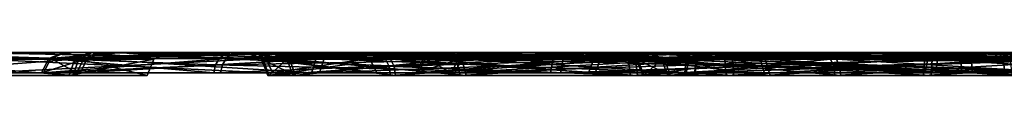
# Model space of a CAD drawing. Header units: millimetres. Extents: x -150 to 150, y -85 to 1149.
# Tile 606 of 656: x -54.4183 to -53.1196, y 1014.37 to 1014.4. Entities that reach past the tile are written whole.
import ezdxf

# ---------------------------------------------------------------- set-up
doc = ezdxf.new("R2010")
doc.units = ezdxf.units.MM
doc.header["$LTSCALE"] = 21.359881
for name, color, linetype in [('682', 7, 'CONTINUOUS'), ('683', 7, 'CONTINUOUS'), ('684', 7, 'CONTINUOUS'), ('685', 7, 'CONTINUOUS'), ('686', 7, 'CONTINUOUS'), ('687', 7, 'CONTINUOUS'), ('688', 7, 'CONTINUOUS'), ('689', 7, 'CONTINUOUS'), ('723', 7, 'CONTINUOUS'), ('724', 7, 'CONTINUOUS'), ('725', 7, 'CONTINUOUS'), ('726', 7, 'CONTINUOUS'), ('727', 7, 'CONTINUOUS'), ('728', 7, 'CONTINUOUS'), ('729', 7, 'CONTINUOUS'), ('730', 7, 'CONTINUOUS'), ('7570', 7, 'CONTINUOUS'), ('7571', 7, 'CONTINUOUS'), ('7572', 7, 'CONTINUOUS'), ('7573', 7, 'CONTINUOUS'), ('7574', 7, 'CONTINUOUS'), ('7575', 7, 'CONTINUOUS'), ('7576', 7, 'CONTINUOUS'), ('7577', 7, 'CONTINUOUS'), ('7611', 7, 'CONTINUOUS'), ('7612', 7, 'CONTINUOUS'), ('7613', 7, 'CONTINUOUS'), ('7614', 7, 'CONTINUOUS'), ('7615', 7, 'CONTINUOUS'), ('7616', 7, 'CONTINUOUS'), ('7617', 7, 'CONTINUOUS'), ('7618', 7, 'CONTINUOUS'), ('8843', 7, 'CONTINUOUS'), ('8844', 7, 'CONTINUOUS'), ('8847', 7, 'CONTINUOUS'), ('8848', 7, 'CONTINUOUS')]:
    doc.layers.add(name, color=color, linetype=linetype)

msp = doc.modelspace()

# ---------------------------------------------------------------- linework, layer by layer
at = {"layer": '682', "linetype": 'CONTINUOUS'}
for points in [[(-53.6034, 1014.3912, 255.5109), (-53.5718, 1014.3912, 255.9024), (-53.5948, 1014.37, 255.5125), (-53.6034, 1014.3912, 255.5109)], [(-53.4351, 1014.3912, 255.156), (-53.6034, 1014.3912, 255.5109), (-53.4284, 1014.37, 255.1617), (-53.4351, 1014.3912, 255.156)], [(-53.4284, 1014.37, 255.1617), (-53.6034, 1014.3912, 255.5109), (-53.5948, 1014.37, 255.5125), (-53.4284, 1014.37, 255.1617)], [(-53.5948, 1014.37, 255.5125), (-53.5718, 1014.3912, 255.9024), (-53.5635, 1014.37, 255.8995), (-53.5948, 1014.37, 255.5125)], [(-53.5718, 1014.3912, 255.9024), (-53.3487, 1014.3912, 256.2256), (-53.5635, 1014.37, 255.8995), (-53.5718, 1014.3912, 255.9024)], [(-53.3487, 1014.3912, 256.2256), (-53.3445, 1014.3815, 256.2207), (-53.5635, 1014.37, 255.8995), (-53.3487, 1014.3912, 256.2256)], [(-53.1118, 1014.3912, 254.9329), (-53.4351, 1014.3912, 255.156), (-53.1089, 1014.37, 254.9412), (-53.1118, 1014.3912, 254.9329)], [(-53.1089, 1014.37, 254.9412), (-53.4351, 1014.3912, 255.156), (-53.4284, 1014.37, 255.1617), (-53.1089, 1014.37, 254.9412)], [(-53.3445, 1014.3815, 256.2207), (-53.343, 1014.37, 256.219), (-53.5635, 1014.37, 255.8995), (-53.3445, 1014.3815, 256.2207)]]:
    msp.add_3dface(points, dxfattribs=at)
at = {"layer": '683', "linetype": 'CONTINUOUS'}
for points in [[(-53.5918, 1014.4, 255.9094), (-53.6034, 1014.3912, 255.5109), (-53.6245, 1014.4, 255.5085), (-53.5918, 1014.4, 255.9094)], [(-53.6245, 1014.4, 255.5085), (-53.6034, 1014.3912, 255.5109), (-53.4521, 1014.4, 255.1433), (-53.6245, 1014.4, 255.5085)], [(-53.5718, 1014.3912, 255.9024), (-53.6034, 1014.3912, 255.5109), (-53.5918, 1014.4, 255.9094), (-53.5718, 1014.3912, 255.9024)], [(-53.6034, 1014.3912, 255.5109), (-53.4351, 1014.3912, 255.156), (-53.4521, 1014.4, 255.1433), (-53.6034, 1014.3912, 255.5109)], [(-53.3624, 1014.4, 256.2418), (-53.5718, 1014.3912, 255.9024), (-53.5918, 1014.4, 255.9094), (-53.3624, 1014.4, 256.2418)], [(-53.5718, 1014.3912, 255.9024), (-53.3624, 1014.4, 256.2418), (-53.355, 1014.3977, 256.2331), (-53.5718, 1014.3912, 255.9024)], [(-53.3487, 1014.3912, 256.2256), (-53.5718, 1014.3912, 255.9024), (-53.355, 1014.3977, 256.2331), (-53.3487, 1014.3912, 256.2256)], [(-53.4521, 1014.4, 255.1433), (-53.4351, 1014.3912, 255.156), (-53.1209, 1014.4, 254.9136), (-53.4521, 1014.4, 255.1433)], [(-53.4351, 1014.3912, 255.156), (-53.1118, 1014.3912, 254.9329), (-53.1209, 1014.4, 254.9136), (-53.4351, 1014.3912, 255.156)], [(-53.1209, 1014.4, 254.9136), (-53.1118, 1014.3912, 254.9329), (-52.7189, 1014.4, 254.88), (-53.1209, 1014.4, 254.9136)]]:
    msp.add_3dface(points, dxfattribs=at)
at = {"layer": '684', "linetype": 'CONTINUOUS'}
for points in [[(-53.3445, 1014.3815, 256.2207), (-53.3487, 1014.3912, 256.2256), (-52.9938, 1014.3912, 256.394), (-53.3445, 1014.3815, 256.2207)], [(-53.343, 1014.37, 256.219), (-53.3445, 1014.3815, 256.2207), (-52.9938, 1014.3912, 256.394), (-53.343, 1014.37, 256.219)], [(-53.343, 1014.37, 256.219), (-52.9938, 1014.3912, 256.394), (-52.9922, 1014.37, 256.3854), (-53.343, 1014.37, 256.219)]]:
    msp.add_3dface(points, dxfattribs=at)
at = {"layer": '685', "linetype": 'CONTINUOUS'}
for points in [[(-53.355, 1014.3977, 256.2331), (-53.3624, 1014.4, 256.2418), (-53.1905, 1014.4, 256.3528), (-53.355, 1014.3977, 256.2331)], [(-53.3487, 1014.3912, 256.2256), (-53.355, 1014.3977, 256.2331), (-53.1905, 1014.4, 256.3528), (-53.3487, 1014.3912, 256.2256)], [(-52.9938, 1014.3912, 256.394), (-53.3487, 1014.3912, 256.2256), (-53.1905, 1014.4, 256.3528), (-52.9938, 1014.3912, 256.394)], [(-52.9952, 1014.4, 256.4153), (-52.9938, 1014.3912, 256.394), (-53.1905, 1014.4, 256.3528), (-52.9952, 1014.4, 256.4153)]]:
    msp.add_3dface(points, dxfattribs=at)
at = {"layer": '686', "linetype": 'CONTINUOUS'}
for points in [[(-53.8831, 1014.3923, 255.4597), (-53.6516, 1014.3923, 254.9718), (-53.8927, 1014.3733, 255.4579), (-53.8831, 1014.3923, 255.4597)], [(-53.8927, 1014.3733, 255.4579), (-53.6516, 1014.3923, 254.9718), (-53.6591, 1014.3733, 254.9655), (-53.8927, 1014.3733, 255.4579)], [(-53.8488, 1014.3733, 256.0011), (-53.8831, 1014.3923, 255.4597), (-53.8927, 1014.3733, 255.4579), (-53.8488, 1014.3733, 256.0011)], [(-53.8396, 1014.3923, 255.9979), (-53.8831, 1014.3923, 255.4597), (-53.8488, 1014.3733, 256.0011), (-53.8396, 1014.3923, 255.9979)], [(-53.5392, 1014.3733, 256.4497), (-53.8396, 1014.3923, 255.9979), (-53.8488, 1014.3733, 256.0011), (-53.5392, 1014.3733, 256.4497)], [(-53.5329, 1014.3923, 256.4422), (-53.8396, 1014.3923, 255.9979), (-53.5372, 1014.3837, 256.4473), (-53.5329, 1014.3923, 256.4422)], [(-53.5372, 1014.3837, 256.4473), (-53.8396, 1014.3923, 255.9979), (-53.5392, 1014.3733, 256.4497), (-53.5372, 1014.3837, 256.4473)], [(-53.6516, 1014.3923, 254.9718), (-53.2073, 1014.3923, 254.6651), (-53.6591, 1014.3733, 254.9655), (-53.6516, 1014.3923, 254.9718)], [(-53.6591, 1014.3733, 254.9655), (-53.2073, 1014.3923, 254.6651), (-53.2106, 1014.3733, 254.6559), (-53.6591, 1014.3733, 254.9655)], [(-53.2073, 1014.3923, 254.6651), (-52.6691, 1014.3923, 254.6216), (-53.2106, 1014.3733, 254.6559), (-53.2073, 1014.3923, 254.6651)], [(-53.2106, 1014.3733, 254.6559), (-52.6691, 1014.3923, 254.6216), (-52.6673, 1014.3733, 254.612), (-53.2106, 1014.3733, 254.6559)]]:
    msp.add_3dface(points, dxfattribs=at)
at = {"layer": '687', "linetype": 'CONTINUOUS'}
for points in [[(-53.6516, 1014.3923, 254.9718), (-53.8831, 1014.3923, 255.4597), (-53.8629, 1014.4, 255.4606), (-53.6516, 1014.3923, 254.9718)], [(-53.8831, 1014.3923, 255.4597), (-53.8396, 1014.3923, 255.9979), (-53.8219, 1014.4, 255.988), (-53.8831, 1014.3923, 255.4597)], [(-53.8629, 1014.4, 255.4606), (-53.8831, 1014.3923, 255.4597), (-53.8219, 1014.4, 255.988), (-53.8629, 1014.4, 255.4606)], [(-53.6359, 1014.4, 254.9842), (-53.6516, 1014.3923, 254.9718), (-53.8629, 1014.4, 255.4606), (-53.6359, 1014.4, 254.9842)], [(-53.8396, 1014.3923, 255.9979), (-53.5329, 1014.3923, 256.4422), (-53.6999, 1014.4, 256.2276), (-53.8396, 1014.3923, 255.9979)], [(-53.8219, 1014.4, 255.988), (-53.8396, 1014.3923, 255.9979), (-53.6999, 1014.4, 256.2276), (-53.8219, 1014.4, 255.988)], [(-53.6999, 1014.4, 256.2276), (-53.5329, 1014.3923, 256.4422), (-53.5269, 1014.398, 256.4351), (-53.6999, 1014.4, 256.2276)], [(-53.5199, 1014.4, 256.427), (-53.6999, 1014.4, 256.2276), (-53.5269, 1014.398, 256.4351), (-53.5199, 1014.4, 256.427)], [(-53.2073, 1014.3923, 254.6651), (-53.6516, 1014.3923, 254.9718), (-53.6359, 1014.4, 254.9842), (-53.2073, 1014.3923, 254.6651)], [(-53.2003, 1014.4, 254.6839), (-53.2073, 1014.3923, 254.6651), (-53.6359, 1014.4, 254.9842), (-53.2003, 1014.4, 254.6839)], [(-52.6691, 1014.3923, 254.6216), (-53.2073, 1014.3923, 254.6651), (-52.6733, 1014.4, 254.6412), (-52.6691, 1014.3923, 254.6216)], [(-52.6733, 1014.4, 254.6412), (-53.2073, 1014.3923, 254.6651), (-53.2003, 1014.4, 254.6839), (-52.6733, 1014.4, 254.6412)]]:
    msp.add_3dface(points, dxfattribs=at)
at = {"layer": '688', "linetype": 'CONTINUOUS'}
for points in [[(-53.5372, 1014.3837, 256.4473), (-53.5392, 1014.3733, 256.4497), (-53.0468, 1014.3733, 256.6833), (-53.5372, 1014.3837, 256.4473)], [(-53.5329, 1014.3923, 256.4422), (-53.5372, 1014.3837, 256.4473), (-53.0468, 1014.3733, 256.6833), (-53.5329, 1014.3923, 256.4422)], [(-53.0451, 1014.3923, 256.6737), (-53.5329, 1014.3923, 256.4422), (-53.0468, 1014.3733, 256.6833), (-53.0451, 1014.3923, 256.6737)]]:
    msp.add_3dface(points, dxfattribs=at)
at = {"layer": '689', "linetype": 'CONTINUOUS'}
for points in [[(-53.5269, 1014.398, 256.4351), (-53.5329, 1014.3923, 256.4422), (-53.0451, 1014.3923, 256.6737), (-53.5269, 1014.398, 256.4351)], [(-53.5199, 1014.4, 256.427), (-53.5269, 1014.398, 256.4351), (-53.0451, 1014.3923, 256.6737), (-53.5199, 1014.4, 256.427)], [(-53.5199, 1014.4, 256.427), (-53.0451, 1014.3923, 256.6737), (-53.0408, 1014.4, 256.6541), (-53.5199, 1014.4, 256.427)]]:
    msp.add_3dface(points, dxfattribs=at)
at = {"layer": '723', "linetype": 'CONTINUOUS'}
for points in [[(-53.6052, 1014.3912, 344.4791), (-53.4416, 1014.3912, 344.8362), (-53.5965, 1014.37, 344.4776), (-53.6052, 1014.3912, 344.4791)], [(-53.5683, 1014.3912, 344.0881), (-53.6052, 1014.3912, 344.4791), (-53.5601, 1014.37, 344.0911), (-53.5683, 1014.3912, 344.0881)], [(-53.5601, 1014.37, 344.0911), (-53.6052, 1014.3912, 344.4791), (-53.5965, 1014.37, 344.4776), (-53.5601, 1014.37, 344.0911)], [(-53.5965, 1014.37, 344.4776), (-53.4416, 1014.3912, 344.8362), (-53.4348, 1014.37, 344.8306), (-53.5965, 1014.37, 344.4776)], [(-53.3409, 1014.3912, 343.7678), (-53.5683, 1014.3912, 344.0881), (-53.3368, 1014.3815, 343.7728), (-53.3409, 1014.3912, 343.7678)], [(-53.3368, 1014.3815, 343.7728), (-53.5683, 1014.3912, 344.0881), (-53.3353, 1014.37, 343.7746), (-53.3368, 1014.3815, 343.7728)], [(-53.3353, 1014.37, 343.7746), (-53.5683, 1014.3912, 344.0881), (-53.5601, 1014.37, 344.0911), (-53.3353, 1014.37, 343.7746)], [(-53.4416, 1014.3912, 344.8362), (-53.1213, 1014.3912, 345.0636), (-53.4348, 1014.37, 344.8306), (-53.4416, 1014.3912, 344.8362)], [(-53.4348, 1014.37, 344.8306), (-53.1213, 1014.3912, 345.0636), (-53.1183, 1014.37, 345.0554), (-53.4348, 1014.37, 344.8306)], [(-53.1213, 1014.3912, 345.0636), (-52.7303, 1014.3912, 345.1005), (-53.1183, 1014.37, 345.0554), (-53.1213, 1014.3912, 345.0636)]]:
    msp.add_3dface(points, dxfattribs=at)
at = {"layer": '724', "linetype": 'CONTINUOUS'}
for points in [[(-53.4416, 1014.3912, 344.8362), (-53.6052, 1014.3912, 344.4791), (-53.6258, 1014.4, 344.4847), (-53.4416, 1014.3912, 344.8362)], [(-53.4571, 1014.4, 344.8507), (-53.4416, 1014.3912, 344.8362), (-53.6258, 1014.4, 344.4847), (-53.4571, 1014.4, 344.8507)], [(-53.6258, 1014.4, 344.4847), (-53.6052, 1014.3912, 344.4791), (-53.5891, 1014.4, 344.083), (-53.6258, 1014.4, 344.4847)], [(-53.6052, 1014.3912, 344.4791), (-53.5683, 1014.3912, 344.0881), (-53.5891, 1014.4, 344.083), (-53.6052, 1014.3912, 344.4791)], [(-53.5891, 1014.4, 344.083), (-53.5683, 1014.3912, 344.0881), (-53.4936, 1014.4, 343.9016), (-53.5891, 1014.4, 344.083)], [(-53.5683, 1014.3912, 344.0881), (-53.3409, 1014.3912, 343.7678), (-53.4936, 1014.4, 343.9016), (-53.5683, 1014.3912, 344.0881)], [(-53.4936, 1014.4, 343.9016), (-53.3409, 1014.3912, 343.7678), (-53.3471, 1014.3977, 343.7603), (-53.4936, 1014.4, 343.9016)], [(-53.3544, 1014.4, 343.7515), (-53.4936, 1014.4, 343.9016), (-53.3471, 1014.3977, 343.7603), (-53.3544, 1014.4, 343.7515)], [(-53.1213, 1014.3912, 345.0636), (-53.4416, 1014.3912, 344.8362), (-53.4571, 1014.4, 344.8507), (-53.1213, 1014.3912, 345.0636)], [(-53.1274, 1014.4, 345.084), (-53.1213, 1014.3912, 345.0636), (-53.4571, 1014.4, 344.8507), (-53.1274, 1014.4, 345.084)], [(-52.7269, 1014.4, 345.1214), (-53.1213, 1014.3912, 345.0636), (-53.1274, 1014.4, 345.084), (-52.7269, 1014.4, 345.1214)], [(-52.7303, 1014.3912, 345.1005), (-53.1213, 1014.3912, 345.0636), (-52.7269, 1014.4, 345.1214), (-52.7303, 1014.3912, 345.1005)]]:
    msp.add_3dface(points, dxfattribs=at)
at = {"layer": '725', "linetype": 'CONTINUOUS'}
for points in [[(-53.3409, 1014.3912, 343.7678), (-53.3368, 1014.3815, 343.7728), (-52.9824, 1014.37, 343.6129), (-53.3409, 1014.3912, 343.7678)], [(-52.9838, 1014.3912, 343.6042), (-53.3409, 1014.3912, 343.7678), (-52.9824, 1014.37, 343.6129), (-52.9838, 1014.3912, 343.6042)], [(-53.3368, 1014.3815, 343.7728), (-53.3353, 1014.37, 343.7746), (-52.9824, 1014.37, 343.6129), (-53.3368, 1014.3815, 343.7728)]]:
    msp.add_3dface(points, dxfattribs=at)
at = {"layer": '726', "linetype": 'CONTINUOUS'}
for points in [[(-53.3544, 1014.4, 343.7515), (-53.3471, 1014.3977, 343.7603), (-52.9838, 1014.3912, 343.6042), (-53.3544, 1014.4, 343.7515)], [(-53.3544, 1014.4, 343.7515), (-52.9838, 1014.3912, 343.6042), (-52.9872, 1014.4, 343.5833), (-53.3544, 1014.4, 343.7515)], [(-53.3471, 1014.3977, 343.7603), (-53.3409, 1014.3912, 343.7678), (-52.9838, 1014.3912, 343.6042), (-53.3471, 1014.3977, 343.7603)]]:
    msp.add_3dface(points, dxfattribs=at)
at = {"layer": '727', "linetype": 'CONTINUOUS'}
for points in [[(-53.8855, 1014.3923, 344.5266), (-53.8349, 1014.3923, 343.989), (-53.8952, 1014.3733, 344.5282), (-53.8855, 1014.3923, 344.5266)], [(-53.8952, 1014.3733, 344.5282), (-53.8349, 1014.3923, 343.989), (-53.844, 1014.3733, 343.9856), (-53.8952, 1014.3733, 344.5282)], [(-53.6681, 1014.3733, 345.0237), (-53.8855, 1014.3923, 344.5266), (-53.8952, 1014.3733, 344.5282), (-53.6681, 1014.3733, 345.0237)], [(-53.6606, 1014.3923, 345.0175), (-53.8855, 1014.3923, 344.5266), (-53.6681, 1014.3733, 345.0237), (-53.6606, 1014.3923, 345.0175)], [(-53.5222, 1014.3923, 343.5488), (-53.5264, 1014.3837, 343.5437), (-53.844, 1014.3733, 343.9856), (-53.5222, 1014.3923, 343.5488)], [(-53.8349, 1014.3923, 343.989), (-53.5222, 1014.3923, 343.5488), (-53.844, 1014.3733, 343.9856), (-53.8349, 1014.3923, 343.989)], [(-53.5264, 1014.3837, 343.5437), (-53.5284, 1014.3733, 343.5413), (-53.844, 1014.3733, 343.9856), (-53.5264, 1014.3837, 343.5437)], [(-53.2238, 1014.3733, 345.3393), (-53.6606, 1014.3923, 345.0175), (-53.6681, 1014.3733, 345.0237), (-53.2238, 1014.3733, 345.3393)], [(-53.2204, 1014.3923, 345.3301), (-53.6606, 1014.3923, 345.0175), (-53.2238, 1014.3733, 345.3393), (-53.2204, 1014.3923, 345.3301)], [(-52.6812, 1014.3733, 345.3904), (-53.2204, 1014.3923, 345.3301), (-53.2238, 1014.3733, 345.3393), (-52.6812, 1014.3733, 345.3904)], [(-52.6828, 1014.3923, 345.3808), (-53.2204, 1014.3923, 345.3301), (-52.6812, 1014.3733, 345.3904), (-52.6828, 1014.3923, 345.3808)]]:
    msp.add_3dface(points, dxfattribs=at)
at = {"layer": '728', "linetype": 'CONTINUOUS'}
for points in [[(-53.8349, 1014.3923, 343.989), (-53.8855, 1014.3923, 344.5266), (-53.8163, 1014.4, 343.9966), (-53.8349, 1014.3923, 343.989)], [(-53.8855, 1014.3923, 344.5266), (-53.6606, 1014.3923, 345.0175), (-53.6456, 1014.4, 345.0041), (-53.8855, 1014.3923, 344.5266)], [(-53.8163, 1014.4, 343.9966), (-53.8855, 1014.3923, 344.5266), (-53.8658, 1014.4, 344.523), (-53.8163, 1014.4, 343.9966)], [(-53.8658, 1014.4, 344.523), (-53.8855, 1014.3923, 344.5266), (-53.6456, 1014.4, 345.0041), (-53.8658, 1014.4, 344.523)], [(-53.5094, 1014.4, 343.5643), (-53.8349, 1014.3923, 343.989), (-53.8163, 1014.4, 343.9966), (-53.5094, 1014.4, 343.5643)], [(-53.8349, 1014.3923, 343.989), (-53.5094, 1014.4, 343.5643), (-53.5163, 1014.398, 343.556), (-53.8349, 1014.3923, 343.989)], [(-53.5222, 1014.3923, 343.5488), (-53.8349, 1014.3923, 343.989), (-53.5163, 1014.398, 343.556), (-53.5222, 1014.3923, 343.5488)], [(-53.6606, 1014.3923, 345.0175), (-53.2204, 1014.3923, 345.3301), (-53.2159, 1014.4, 345.3104), (-53.6606, 1014.3923, 345.0175)], [(-53.6456, 1014.4, 345.0041), (-53.6606, 1014.3923, 345.0175), (-53.2159, 1014.4, 345.3104), (-53.6456, 1014.4, 345.0041)], [(-53.2204, 1014.3923, 345.3301), (-52.6828, 1014.3923, 345.3808), (-52.6895, 1014.4, 345.3616), (-53.2204, 1014.3923, 345.3301)], [(-53.2159, 1014.4, 345.3104), (-53.2204, 1014.3923, 345.3301), (-52.6895, 1014.4, 345.3616), (-53.2159, 1014.4, 345.3104)]]:
    msp.add_3dface(points, dxfattribs=at)
at = {"layer": '729', "linetype": 'CONTINUOUS'}
for points in [[(-53.5284, 1014.3733, 343.5413), (-53.5264, 1014.3837, 343.5437), (-53.0313, 1014.3923, 343.3239), (-53.5284, 1014.3733, 343.5413)], [(-53.5284, 1014.3733, 343.5413), (-53.0313, 1014.3923, 343.3239), (-53.033, 1014.3733, 343.3143), (-53.5284, 1014.3733, 343.5413)], [(-53.5264, 1014.3837, 343.5437), (-53.5222, 1014.3923, 343.5488), (-53.0313, 1014.3923, 343.3239), (-53.5264, 1014.3837, 343.5437)]]:
    msp.add_3dface(points, dxfattribs=at)
at = {"layer": '730', "linetype": 'CONTINUOUS'}
for points in [[(-53.5222, 1014.3923, 343.5488), (-53.5163, 1014.398, 343.556), (-53.2818, 1014.4, 343.4216), (-53.5222, 1014.3923, 343.5488)], [(-53.0313, 1014.3923, 343.3239), (-53.5222, 1014.3923, 343.5488), (-53.2818, 1014.4, 343.4216), (-53.0313, 1014.3923, 343.3239)], [(-53.5163, 1014.398, 343.556), (-53.5094, 1014.4, 343.5643), (-53.2818, 1014.4, 343.4216), (-53.5163, 1014.398, 343.556)], [(-53.0247, 1014.4, 343.3431), (-53.0313, 1014.3923, 343.3239), (-53.2818, 1014.4, 343.4216), (-53.0247, 1014.4, 343.3431)]]:
    msp.add_3dface(points, dxfattribs=at)
at = {"layer": '7570', "linetype": 'CONTINUOUS'}
for points in [[(-54.0995, 1014.3912, 236.5451), (-53.9359, 1014.3912, 236.9022), (-54.0908, 1014.37, 236.5436), (-54.0995, 1014.3912, 236.5451)], [(-54.0626, 1014.3912, 236.154), (-54.0995, 1014.3912, 236.5451), (-54.0544, 1014.37, 236.1571), (-54.0626, 1014.3912, 236.154)], [(-54.0544, 1014.37, 236.1571), (-54.0995, 1014.3912, 236.5451), (-54.0908, 1014.37, 236.5436), (-54.0544, 1014.37, 236.1571)], [(-53.9359, 1014.3912, 236.9022), (-53.9309, 1014.3815, 236.898), (-54.0908, 1014.37, 236.5436), (-53.9359, 1014.3912, 236.9022)], [(-53.8352, 1014.3912, 235.8338), (-54.0626, 1014.3912, 236.154), (-53.8296, 1014.37, 235.8406), (-53.8352, 1014.3912, 235.8338)], [(-53.8296, 1014.37, 235.8406), (-54.0626, 1014.3912, 236.154), (-54.0544, 1014.37, 236.1571), (-53.8296, 1014.37, 235.8406)], [(-53.4781, 1014.3912, 235.6702), (-53.8352, 1014.3912, 235.8338), (-53.4767, 1014.37, 235.6789), (-53.4781, 1014.3912, 235.6702)], [(-53.4767, 1014.37, 235.6789), (-53.8352, 1014.3912, 235.8338), (-53.8296, 1014.37, 235.8406), (-53.4767, 1014.37, 235.6789)], [(-53.0871, 1014.3912, 235.707), (-53.4781, 1014.3912, 235.6702), (-53.0902, 1014.37, 235.7153), (-53.0871, 1014.3912, 235.707)], [(-53.0902, 1014.37, 235.7153), (-53.4781, 1014.3912, 235.6702), (-53.4767, 1014.37, 235.6789), (-53.0902, 1014.37, 235.7153)], [(-53.9309, 1014.3815, 236.898), (-53.9291, 1014.37, 236.8966), (-54.0908, 1014.37, 236.5436), (-53.9309, 1014.3815, 236.898)]]:
    msp.add_3dface(points, dxfattribs=at)
at = {"layer": '7571', "linetype": 'CONTINUOUS'}
for points in [[(-54.0995, 1014.3912, 236.5451), (-54.0626, 1014.3912, 236.154), (-54.1204, 1014.4, 236.5485), (-54.0995, 1014.3912, 236.5451)], [(-53.9522, 1014.4, 236.9157), (-54.0995, 1014.3912, 236.5451), (-54.1204, 1014.4, 236.5485), (-53.9522, 1014.4, 236.9157)], [(-54.1204, 1014.4, 236.5485), (-54.0626, 1014.3912, 236.154), (-54.083, 1014.4, 236.148), (-54.1204, 1014.4, 236.5485)], [(-54.0995, 1014.3912, 236.5451), (-53.9522, 1014.4, 236.9157), (-53.9434, 1014.3977, 236.9084), (-54.0995, 1014.3912, 236.5451)], [(-53.9359, 1014.3912, 236.9022), (-54.0995, 1014.3912, 236.5451), (-53.9434, 1014.3977, 236.9084), (-53.9359, 1014.3912, 236.9022)], [(-54.083, 1014.4, 236.148), (-54.0626, 1014.3912, 236.154), (-53.8498, 1014.4, 235.8183), (-54.083, 1014.4, 236.148)], [(-54.0626, 1014.3912, 236.154), (-53.8352, 1014.3912, 235.8338), (-53.8498, 1014.4, 235.8183), (-54.0626, 1014.3912, 236.154)], [(-53.8498, 1014.4, 235.8183), (-53.8352, 1014.3912, 235.8338), (-53.4837, 1014.4, 235.6496), (-53.8498, 1014.4, 235.8183)], [(-53.8352, 1014.3912, 235.8338), (-53.4781, 1014.3912, 235.6702), (-53.4837, 1014.4, 235.6496), (-53.8352, 1014.3912, 235.8338)], [(-53.4837, 1014.4, 235.6496), (-53.4781, 1014.3912, 235.6702), (-53.082, 1014.4, 235.6863), (-53.4837, 1014.4, 235.6496)], [(-53.4781, 1014.3912, 235.6702), (-53.0871, 1014.3912, 235.707), (-53.082, 1014.4, 235.6863), (-53.4781, 1014.3912, 235.6702)]]:
    msp.add_3dface(points, dxfattribs=at)
at = {"layer": '7572', "linetype": 'CONTINUOUS'}
for points in [[(-53.9309, 1014.3815, 236.898), (-53.9359, 1014.3912, 236.9022), (-53.6157, 1014.3912, 237.1296), (-53.9309, 1014.3815, 236.898)], [(-53.9291, 1014.37, 236.8966), (-53.9309, 1014.3815, 236.898), (-53.6157, 1014.3912, 237.1296), (-53.9291, 1014.37, 236.8966)], [(-53.9291, 1014.37, 236.8966), (-53.6157, 1014.3912, 237.1296), (-53.6126, 1014.37, 237.1214), (-53.9291, 1014.37, 236.8966)], [(-53.6157, 1014.3912, 237.1296), (-53.2246, 1014.3912, 237.1664), (-53.6126, 1014.37, 237.1214), (-53.6157, 1014.3912, 237.1296)], [(-53.6126, 1014.37, 237.1214), (-53.2246, 1014.3912, 237.1664), (-53.2261, 1014.37, 237.1578), (-53.6126, 1014.37, 237.1214)], [(-53.2246, 1014.3912, 237.1664), (-52.8675, 1014.3912, 237.0028), (-53.2261, 1014.37, 237.1578), (-53.2246, 1014.3912, 237.1664)], [(-53.2261, 1014.37, 237.1578), (-52.8675, 1014.3912, 237.0028), (-52.8731, 1014.37, 236.9961), (-53.2261, 1014.37, 237.1578)]]:
    msp.add_3dface(points, dxfattribs=at)
at = {"layer": '7573', "linetype": 'CONTINUOUS'}
for points in [[(-53.9434, 1014.3977, 236.9084), (-53.9522, 1014.4, 236.9157), (-53.8022, 1014.4, 237.0549), (-53.9434, 1014.3977, 236.9084)], [(-53.9359, 1014.3912, 236.9022), (-53.9434, 1014.3977, 236.9084), (-53.8022, 1014.4, 237.0549), (-53.9359, 1014.3912, 236.9022)], [(-53.6157, 1014.3912, 237.1296), (-53.9359, 1014.3912, 236.9022), (-53.8022, 1014.4, 237.0549), (-53.6157, 1014.3912, 237.1296)], [(-53.6207, 1014.4, 237.1503), (-53.6157, 1014.3912, 237.1296), (-53.8022, 1014.4, 237.0549), (-53.6207, 1014.4, 237.1503)], [(-53.2246, 1014.3912, 237.1664), (-53.6157, 1014.3912, 237.1296), (-53.6207, 1014.4, 237.1503), (-53.2246, 1014.3912, 237.1664)], [(-53.219, 1014.4, 237.187), (-53.2246, 1014.3912, 237.1664), (-53.6207, 1014.4, 237.1503), (-53.219, 1014.4, 237.187)], [(-52.8675, 1014.3912, 237.0028), (-53.2246, 1014.3912, 237.1664), (-53.219, 1014.4, 237.187), (-52.8675, 1014.3912, 237.0028)], [(-52.853, 1014.4, 237.0183), (-52.8675, 1014.3912, 237.0028), (-53.219, 1014.4, 237.187), (-52.853, 1014.4, 237.0183)]]:
    msp.add_3dface(points, dxfattribs=at)
at = {"layer": '7574', "linetype": 'CONTINUOUS'}
for points in [[(-54.3798, 1014.3923, 236.5926), (-54.3292, 1014.3923, 236.055), (-54.3895, 1014.3733, 236.5942), (-54.3798, 1014.3923, 236.5926)], [(-54.3895, 1014.3733, 236.5942), (-54.3292, 1014.3923, 236.055), (-54.3383, 1014.3733, 236.0516), (-54.3895, 1014.3733, 236.5942)], [(-54.1624, 1014.3733, 237.0897), (-54.3798, 1014.3923, 236.5926), (-54.3895, 1014.3733, 236.5942), (-54.1624, 1014.3733, 237.0897)], [(-54.1549, 1014.3923, 237.0834), (-54.3798, 1014.3923, 236.5926), (-54.16, 1014.3837, 237.0877), (-54.1549, 1014.3923, 237.0834)], [(-54.16, 1014.3837, 237.0877), (-54.3798, 1014.3923, 236.5926), (-54.1624, 1014.3733, 237.0897), (-54.16, 1014.3837, 237.0877)], [(-54.3292, 1014.3923, 236.055), (-54.0165, 1014.3923, 235.6148), (-54.3383, 1014.3733, 236.0516), (-54.3292, 1014.3923, 236.055)], [(-54.3383, 1014.3733, 236.0516), (-54.0165, 1014.3923, 235.6148), (-54.0228, 1014.3733, 235.6072), (-54.3383, 1014.3733, 236.0516)], [(-54.0165, 1014.3923, 235.6148), (-53.5256, 1014.3923, 235.3899), (-54.0228, 1014.3733, 235.6072), (-54.0165, 1014.3923, 235.6148)], [(-54.0228, 1014.3733, 235.6072), (-53.5256, 1014.3923, 235.3899), (-53.5273, 1014.3733, 235.3802), (-54.0228, 1014.3733, 235.6072)], [(-53.5256, 1014.3923, 235.3899), (-52.9881, 1014.3923, 235.4405), (-53.5273, 1014.3733, 235.3802), (-53.5256, 1014.3923, 235.3899)], [(-53.5273, 1014.3733, 235.3802), (-52.9881, 1014.3923, 235.4405), (-52.9847, 1014.3733, 235.4313), (-53.5273, 1014.3733, 235.3802)]]:
    msp.add_3dface(points, dxfattribs=at)
at = {"layer": '7575', "linetype": 'CONTINUOUS'}
for points in [[(-54.3292, 1014.3923, 236.055), (-54.3798, 1014.3923, 236.5926), (-54.3606, 1014.4, 236.5859), (-54.3292, 1014.3923, 236.055)], [(-54.3798, 1014.3923, 236.5926), (-54.1549, 1014.3923, 237.0834), (-54.2821, 1014.4, 236.8431), (-54.3798, 1014.3923, 236.5926)], [(-54.3606, 1014.4, 236.5859), (-54.3798, 1014.3923, 236.5926), (-54.2821, 1014.4, 236.8431), (-54.3606, 1014.4, 236.5859)], [(-54.3094, 1014.4, 236.0594), (-54.3292, 1014.3923, 236.055), (-54.3606, 1014.4, 236.5859), (-54.3094, 1014.4, 236.0594)], [(-54.0165, 1014.3923, 235.6148), (-54.3292, 1014.3923, 236.055), (-54.3094, 1014.4, 236.0594), (-54.0165, 1014.3923, 235.6148)], [(-54.0031, 1014.4, 235.6297), (-54.0165, 1014.3923, 235.6148), (-54.3094, 1014.4, 236.0594), (-54.0031, 1014.4, 235.6297)], [(-54.2821, 1014.4, 236.8431), (-54.1549, 1014.3923, 237.0834), (-54.1477, 1014.398, 237.0775), (-54.2821, 1014.4, 236.8431)], [(-54.1395, 1014.4, 237.0707), (-54.2821, 1014.4, 236.8431), (-54.1477, 1014.398, 237.0775), (-54.1395, 1014.4, 237.0707)], [(-53.5256, 1014.3923, 235.3899), (-54.0165, 1014.3923, 235.6148), (-54.0031, 1014.4, 235.6297), (-53.5256, 1014.3923, 235.3899)], [(-53.5221, 1014.4, 235.4096), (-53.5256, 1014.3923, 235.3899), (-54.0031, 1014.4, 235.6297), (-53.5221, 1014.4, 235.4096)], [(-52.9881, 1014.3923, 235.4405), (-53.5256, 1014.3923, 235.3899), (-52.9957, 1014.4, 235.4591), (-52.9881, 1014.3923, 235.4405)], [(-52.9957, 1014.4, 235.4591), (-53.5256, 1014.3923, 235.3899), (-53.5221, 1014.4, 235.4096), (-52.9957, 1014.4, 235.4591)]]:
    msp.add_3dface(points, dxfattribs=at)
at = {"layer": '7576', "linetype": 'CONTINUOUS'}
for points in [[(-54.16, 1014.3837, 237.0877), (-54.1624, 1014.3733, 237.0897), (-53.7181, 1014.3733, 237.4053), (-54.16, 1014.3837, 237.0877)], [(-54.1549, 1014.3923, 237.0834), (-54.16, 1014.3837, 237.0877), (-53.7181, 1014.3733, 237.4053), (-54.1549, 1014.3923, 237.0834)], [(-53.7147, 1014.3923, 237.3961), (-54.1549, 1014.3923, 237.0834), (-53.7181, 1014.3733, 237.4053), (-53.7147, 1014.3923, 237.3961)], [(-53.1755, 1014.3733, 237.4564), (-53.7147, 1014.3923, 237.3961), (-53.7181, 1014.3733, 237.4053), (-53.1755, 1014.3733, 237.4564)], [(-53.1771, 1014.3923, 237.4467), (-53.7147, 1014.3923, 237.3961), (-53.1755, 1014.3733, 237.4564), (-53.1771, 1014.3923, 237.4467)], [(-52.6862, 1014.3923, 237.2218), (-53.1771, 1014.3923, 237.4467), (-52.68, 1014.3733, 237.2294), (-52.6862, 1014.3923, 237.2218)], [(-52.68, 1014.3733, 237.2294), (-53.1771, 1014.3923, 237.4467), (-53.1755, 1014.3733, 237.4564), (-52.68, 1014.3733, 237.2294)]]:
    msp.add_3dface(points, dxfattribs=at)
at = {"layer": '7577', "linetype": 'CONTINUOUS'}
for points in [[(-54.1477, 1014.398, 237.0775), (-54.1549, 1014.3923, 237.0834), (-53.7147, 1014.3923, 237.3961), (-54.1477, 1014.398, 237.0775)], [(-54.1395, 1014.4, 237.0707), (-54.1477, 1014.398, 237.0775), (-53.7147, 1014.3923, 237.3961), (-54.1395, 1014.4, 237.0707)], [(-54.1395, 1014.4, 237.0707), (-53.7147, 1014.3923, 237.3961), (-53.7071, 1014.4, 237.3775), (-54.1395, 1014.4, 237.0707)], [(-53.7147, 1014.3923, 237.3961), (-53.1771, 1014.3923, 237.4467), (-53.7071, 1014.4, 237.3775), (-53.7147, 1014.3923, 237.3961)], [(-53.7071, 1014.4, 237.3775), (-53.1771, 1014.3923, 237.4467), (-53.1807, 1014.4, 237.427), (-53.7071, 1014.4, 237.3775)], [(-53.1807, 1014.4, 237.427), (-53.1771, 1014.3923, 237.4467), (-52.6996, 1014.4, 237.2069), (-53.1807, 1014.4, 237.427)], [(-53.1771, 1014.3923, 237.4467), (-52.6862, 1014.3923, 237.2218), (-52.6996, 1014.4, 237.2069), (-53.1771, 1014.3923, 237.4467)]]:
    msp.add_3dface(points, dxfattribs=at)
at = {"layer": '7611', "linetype": 'CONTINUOUS'}
for points in [[(-54.0977, 1014.3912, 363.4449), (-54.0661, 1014.3912, 363.8364), (-54.0891, 1014.37, 363.4465), (-54.0977, 1014.3912, 363.4449)], [(-53.9294, 1014.3912, 363.0901), (-54.0977, 1014.3912, 363.4449), (-53.9244, 1014.3815, 363.0943), (-53.9294, 1014.3912, 363.0901)], [(-53.9244, 1014.3815, 363.0943), (-54.0977, 1014.3912, 363.4449), (-53.9227, 1014.37, 363.0958), (-53.9244, 1014.3815, 363.0943)], [(-53.9227, 1014.37, 363.0958), (-54.0977, 1014.3912, 363.4449), (-54.0891, 1014.37, 363.4465), (-53.9227, 1014.37, 363.0958)], [(-54.0891, 1014.37, 363.4465), (-54.0661, 1014.3912, 363.8364), (-54.0578, 1014.37, 363.8335), (-54.0891, 1014.37, 363.4465)], [(-54.0661, 1014.3912, 363.8364), (-53.843, 1014.3912, 364.1597), (-54.0578, 1014.37, 363.8335), (-54.0661, 1014.3912, 363.8364)], [(-54.0578, 1014.37, 363.8335), (-53.843, 1014.3912, 364.1597), (-53.8373, 1014.37, 364.153), (-54.0578, 1014.37, 363.8335)], [(-53.843, 1014.3912, 364.1597), (-53.4881, 1014.3912, 364.3281), (-53.8373, 1014.37, 364.153), (-53.843, 1014.3912, 364.1597)], [(-53.8373, 1014.37, 364.153), (-53.4881, 1014.3912, 364.3281), (-53.4865, 1014.37, 364.3194), (-53.8373, 1014.37, 364.153)], [(-53.4881, 1014.3912, 364.3281), (-53.0966, 1014.3912, 364.2964), (-53.4865, 1014.37, 364.3194), (-53.4881, 1014.3912, 364.3281)], [(-53.4865, 1014.37, 364.3194), (-53.0966, 1014.3912, 364.2964), (-53.0996, 1014.37, 364.2882), (-53.4865, 1014.37, 364.3194)]]:
    msp.add_3dface(points, dxfattribs=at)
at = {"layer": '7612', "linetype": 'CONTINUOUS'}
for points in [[(-54.0661, 1014.3912, 363.8364), (-54.0977, 1014.3912, 363.4449), (-54.119, 1014.4, 363.4435), (-54.0661, 1014.3912, 363.8364)], [(-54.0854, 1014.4, 363.8455), (-54.0661, 1014.3912, 363.8364), (-54.119, 1014.4, 363.4435), (-54.0854, 1014.4, 363.8455)], [(-54.119, 1014.4, 363.4435), (-54.0977, 1014.3912, 363.4449), (-54.0565, 1014.4, 363.2483), (-54.119, 1014.4, 363.4435)], [(-54.0977, 1014.3912, 363.4449), (-53.9294, 1014.3912, 363.0901), (-54.0565, 1014.4, 363.2483), (-54.0977, 1014.3912, 363.4449)], [(-53.843, 1014.3912, 364.1597), (-54.0661, 1014.3912, 363.8364), (-54.0854, 1014.4, 363.8455), (-53.843, 1014.3912, 364.1597)], [(-53.8557, 1014.4, 364.1767), (-53.843, 1014.3912, 364.1597), (-54.0854, 1014.4, 363.8455), (-53.8557, 1014.4, 364.1767)], [(-54.0565, 1014.4, 363.2483), (-53.9294, 1014.3912, 363.0901), (-53.9368, 1014.3977, 363.0838), (-54.0565, 1014.4, 363.2483)], [(-53.9455, 1014.4, 363.0763), (-54.0565, 1014.4, 363.2483), (-53.9368, 1014.3977, 363.0838), (-53.9455, 1014.4, 363.0763)], [(-53.4881, 1014.3912, 364.3281), (-53.843, 1014.3912, 364.1597), (-53.8557, 1014.4, 364.1767), (-53.4881, 1014.3912, 364.3281)], [(-53.4906, 1014.4, 364.3492), (-53.4881, 1014.3912, 364.3281), (-53.8557, 1014.4, 364.1767), (-53.4906, 1014.4, 364.3492)], [(-53.0896, 1014.4, 364.3165), (-53.4881, 1014.3912, 364.3281), (-53.4906, 1014.4, 364.3492), (-53.0896, 1014.4, 364.3165)], [(-53.0966, 1014.3912, 364.2964), (-53.4881, 1014.3912, 364.3281), (-53.0896, 1014.4, 364.3165), (-53.0966, 1014.3912, 364.2964)]]:
    msp.add_3dface(points, dxfattribs=at)
at = {"layer": '7613', "linetype": 'CONTINUOUS'}
for points in [[(-53.9294, 1014.3912, 363.0901), (-53.9244, 1014.3815, 363.0943), (-53.6032, 1014.37, 362.8752), (-53.9294, 1014.3912, 363.0901)], [(-53.6061, 1014.3912, 362.8669), (-53.9294, 1014.3912, 363.0901), (-53.6032, 1014.37, 362.8752), (-53.6061, 1014.3912, 362.8669)], [(-53.2146, 1014.3912, 362.8353), (-53.6061, 1014.3912, 362.8669), (-53.2162, 1014.37, 362.844), (-53.2146, 1014.3912, 362.8353)], [(-53.2162, 1014.37, 362.844), (-53.6061, 1014.3912, 362.8669), (-53.6032, 1014.37, 362.8752), (-53.2162, 1014.37, 362.844)], [(-52.8655, 1014.37, 363.0104), (-53.2146, 1014.3912, 362.8353), (-53.2162, 1014.37, 362.844), (-52.8655, 1014.37, 363.0104)], [(-52.8598, 1014.3912, 363.0037), (-53.2146, 1014.3912, 362.8353), (-52.8655, 1014.37, 363.0104), (-52.8598, 1014.3912, 363.0037)], [(-53.9244, 1014.3815, 363.0943), (-53.9227, 1014.37, 363.0958), (-53.6032, 1014.37, 362.8752), (-53.9244, 1014.3815, 363.0943)]]:
    msp.add_3dface(points, dxfattribs=at)
at = {"layer": '7614', "linetype": 'CONTINUOUS'}
for points in [[(-53.9455, 1014.4, 363.0763), (-53.9368, 1014.3977, 363.0838), (-53.6061, 1014.3912, 362.8669), (-53.9455, 1014.4, 363.0763)], [(-53.9455, 1014.4, 363.0763), (-53.6061, 1014.3912, 362.8669), (-53.6131, 1014.4, 362.8469), (-53.9455, 1014.4, 363.0763)], [(-53.9368, 1014.3977, 363.0838), (-53.9294, 1014.3912, 363.0901), (-53.6061, 1014.3912, 362.8669), (-53.9368, 1014.3977, 363.0838)], [(-53.6061, 1014.3912, 362.8669), (-53.2146, 1014.3912, 362.8353), (-53.6131, 1014.4, 362.8469), (-53.6061, 1014.3912, 362.8669)], [(-53.6131, 1014.4, 362.8469), (-53.2146, 1014.3912, 362.8353), (-53.2122, 1014.4, 362.8142), (-53.6131, 1014.4, 362.8469)], [(-53.2146, 1014.3912, 362.8353), (-52.8598, 1014.3912, 363.0037), (-52.847, 1014.4, 362.9867), (-53.2146, 1014.3912, 362.8353)], [(-53.2122, 1014.4, 362.8142), (-53.2146, 1014.3912, 362.8353), (-52.847, 1014.4, 362.9867), (-53.2122, 1014.4, 362.8142)]]:
    msp.add_3dface(points, dxfattribs=at)
at = {"layer": '7615', "linetype": 'CONTINUOUS'}
for points in [[(-54.1459, 1014.3923, 362.9059), (-54.151, 1014.3837, 362.9016), (-54.387, 1014.3733, 363.3919), (-54.1459, 1014.3923, 362.9059)], [(-54.3774, 1014.3923, 363.3937), (-54.1459, 1014.3923, 362.9059), (-54.387, 1014.3733, 363.3919), (-54.3774, 1014.3923, 363.3937)], [(-54.3431, 1014.3733, 363.9352), (-54.3774, 1014.3923, 363.3937), (-54.387, 1014.3733, 363.3919), (-54.3431, 1014.3733, 363.9352)], [(-54.151, 1014.3837, 362.9016), (-54.1534, 1014.3733, 362.8995), (-54.387, 1014.3733, 363.3919), (-54.151, 1014.3837, 362.9016)], [(-54.3339, 1014.3923, 363.9319), (-54.3774, 1014.3923, 363.3937), (-54.3431, 1014.3733, 363.9352), (-54.3339, 1014.3923, 363.9319)], [(-54.0335, 1014.3733, 364.3837), (-54.3339, 1014.3923, 363.9319), (-54.3431, 1014.3733, 363.9352), (-54.0335, 1014.3733, 364.3837)], [(-54.0272, 1014.3923, 364.3762), (-54.3339, 1014.3923, 363.9319), (-54.0335, 1014.3733, 364.3837), (-54.0272, 1014.3923, 364.3762)], [(-53.5411, 1014.3733, 364.6173), (-54.0272, 1014.3923, 364.3762), (-54.0335, 1014.3733, 364.3837), (-53.5411, 1014.3733, 364.6173)], [(-53.5394, 1014.3923, 364.6077), (-54.0272, 1014.3923, 364.3762), (-53.5411, 1014.3733, 364.6173), (-53.5394, 1014.3923, 364.6077)], [(-52.9979, 1014.3733, 364.5735), (-53.5394, 1014.3923, 364.6077), (-53.5411, 1014.3733, 364.6173), (-52.9979, 1014.3733, 364.5735)], [(-53.0012, 1014.3923, 364.5642), (-53.5394, 1014.3923, 364.6077), (-52.9979, 1014.3733, 364.5735), (-53.0012, 1014.3923, 364.5642)]]:
    msp.add_3dface(points, dxfattribs=at)
at = {"layer": '7616', "linetype": 'CONTINUOUS'}
for points in [[(-54.3774, 1014.3923, 363.3937), (-54.3339, 1014.3923, 363.9319), (-54.3578, 1014.4, 363.398), (-54.3774, 1014.3923, 363.3937)], [(-54.1307, 1014.4, 362.9189), (-54.3774, 1014.3923, 363.3937), (-54.3578, 1014.4, 363.398), (-54.1307, 1014.4, 362.9189)], [(-54.3774, 1014.3923, 363.3937), (-54.1307, 1014.4, 362.9189), (-54.1388, 1014.398, 362.9119), (-54.3774, 1014.3923, 363.3937)], [(-54.1459, 1014.3923, 362.9059), (-54.3774, 1014.3923, 363.3937), (-54.1388, 1014.398, 362.9119), (-54.1459, 1014.3923, 362.9059)], [(-54.3578, 1014.4, 363.398), (-54.3339, 1014.3923, 363.9319), (-54.3151, 1014.4, 363.925), (-54.3578, 1014.4, 363.398)], [(-54.3339, 1014.3923, 363.9319), (-54.0272, 1014.3923, 364.3762), (-54.0148, 1014.4, 364.3605), (-54.3339, 1014.3923, 363.9319)], [(-54.3151, 1014.4, 363.925), (-54.3339, 1014.3923, 363.9319), (-54.0148, 1014.4, 364.3605), (-54.3151, 1014.4, 363.925)], [(-54.0272, 1014.3923, 364.3762), (-53.5394, 1014.3923, 364.6077), (-53.5384, 1014.4, 364.5875), (-54.0272, 1014.3923, 364.3762)], [(-54.0148, 1014.4, 364.3605), (-54.0272, 1014.3923, 364.3762), (-53.5384, 1014.4, 364.5875), (-54.0148, 1014.4, 364.3605)], [(-53.5394, 1014.3923, 364.6077), (-53.0012, 1014.3923, 364.5642), (-53.0111, 1014.4, 364.5465), (-53.5394, 1014.3923, 364.6077)], [(-53.5384, 1014.4, 364.5875), (-53.5394, 1014.3923, 364.6077), (-53.0111, 1014.4, 364.5465), (-53.5384, 1014.4, 364.5875)]]:
    msp.add_3dface(points, dxfattribs=at)
at = {"layer": '7617', "linetype": 'CONTINUOUS'}
for points in [[(-54.1534, 1014.3733, 362.8995), (-54.151, 1014.3837, 362.9016), (-53.7016, 1014.3923, 362.5991), (-54.1534, 1014.3733, 362.8995)], [(-54.1534, 1014.3733, 362.8995), (-53.7016, 1014.3923, 362.5991), (-53.7049, 1014.3733, 362.5899), (-54.1534, 1014.3733, 362.8995)], [(-54.151, 1014.3837, 362.9016), (-54.1459, 1014.3923, 362.9059), (-53.7016, 1014.3923, 362.5991), (-54.151, 1014.3837, 362.9016)], [(-53.7016, 1014.3923, 362.5991), (-53.1634, 1014.3923, 362.5557), (-53.7049, 1014.3733, 362.5899), (-53.7016, 1014.3923, 362.5991)], [(-53.7049, 1014.3733, 362.5899), (-53.1634, 1014.3923, 362.5557), (-53.1616, 1014.3733, 362.546), (-53.7049, 1014.3733, 362.5899)], [(-53.1634, 1014.3923, 362.5557), (-52.6756, 1014.3923, 362.7871), (-53.1616, 1014.3733, 362.546), (-53.1634, 1014.3923, 362.5557)], [(-53.1616, 1014.3733, 362.546), (-52.6756, 1014.3923, 362.7871), (-52.6692, 1014.3733, 362.7797), (-53.1616, 1014.3733, 362.546)]]:
    msp.add_3dface(points, dxfattribs=at)
at = {"layer": '7618', "linetype": 'CONTINUOUS'}
for points in [[(-54.1459, 1014.3923, 362.9059), (-54.1388, 1014.398, 362.9119), (-53.9313, 1014.4, 362.7389), (-54.1459, 1014.3923, 362.9059)], [(-53.7016, 1014.3923, 362.5991), (-54.1459, 1014.3923, 362.9059), (-53.9313, 1014.4, 362.7389), (-53.7016, 1014.3923, 362.5991)], [(-54.1388, 1014.398, 362.9119), (-54.1307, 1014.4, 362.9189), (-53.9313, 1014.4, 362.7389), (-54.1388, 1014.398, 362.9119)], [(-53.6917, 1014.4, 362.6169), (-53.7016, 1014.3923, 362.5991), (-53.9313, 1014.4, 362.7389), (-53.6917, 1014.4, 362.6169)], [(-53.1634, 1014.3923, 362.5557), (-53.7016, 1014.3923, 362.5991), (-53.6917, 1014.4, 362.6169), (-53.1634, 1014.3923, 362.5557)], [(-53.1643, 1014.4, 362.5759), (-53.1634, 1014.3923, 362.5557), (-53.6917, 1014.4, 362.6169), (-53.1643, 1014.4, 362.5759)], [(-52.6756, 1014.3923, 362.7871), (-53.1634, 1014.3923, 362.5557), (-53.1643, 1014.4, 362.5759), (-52.6756, 1014.3923, 362.7871)], [(-52.6879, 1014.4, 362.8029), (-52.6756, 1014.3923, 362.7871), (-53.1643, 1014.4, 362.5759), (-52.6879, 1014.4, 362.8029)]]:
    msp.add_3dface(points, dxfattribs=at)
at = {"layer": '8843', "linetype": 'CONTINUOUS'}
for points in [[(-54.625, 1014.3912, 300.6596), (-54.3454, 1014.3912, 300.3838), (-54.6293, 1014.37, 300.652), (-54.625, 1014.3912, 300.6596)], [(-54.6293, 1014.37, 300.652), (-54.3454, 1014.3912, 300.3838), (-54.353, 1014.37, 300.3793), (-54.6293, 1014.37, 300.652)], [(-54.348, 1014.37, 299.6293), (-54.6162, 1014.3912, 299.3454), (-54.6207, 1014.37, 299.353), (-54.348, 1014.37, 299.6293)], [(-54.3404, 1014.3912, 299.625), (-54.6162, 1014.3912, 299.3454), (-54.348, 1014.37, 299.6293), (-54.3404, 1014.3912, 299.625)], [(-54.3454, 1014.3912, 300.3838), (-54.2412, 1014.3912, 300.0051), (-54.353, 1014.37, 300.3793), (-54.3454, 1014.3912, 300.3838)], [(-54.353, 1014.37, 300.3793), (-54.2412, 1014.3912, 300.0051), (-54.25, 1014.37, 300.005), (-54.353, 1014.37, 300.3793)], [(-54.25, 1014.37, 300.005), (-54.3404, 1014.3912, 299.625), (-54.348, 1014.37, 299.6293), (-54.25, 1014.37, 300.005)], [(-54.2412, 1014.3912, 300.0051), (-54.3404, 1014.3912, 299.625), (-54.25, 1014.37, 300.005), (-54.2412, 1014.3912, 300.0051)]]:
    msp.add_3dface(points, dxfattribs=at)
at = {"layer": '8844', "linetype": 'CONTINUOUS'}
for points in [[(-54.3454, 1014.3912, 300.3838), (-54.625, 1014.3912, 300.6596), (-54.6124, 1014.4, 300.6769), (-54.3454, 1014.3912, 300.3838)], [(-54.6162, 1014.3912, 299.3454), (-54.3404, 1014.3912, 299.625), (-54.6054, 1014.4, 299.3272), (-54.6162, 1014.3912, 299.3454)], [(-54.3261, 1014.4, 300.3927), (-54.3454, 1014.3912, 300.3838), (-54.6124, 1014.4, 300.6769), (-54.3261, 1014.4, 300.3927)], [(-54.6054, 1014.4, 299.3272), (-54.3404, 1014.3912, 299.625), (-54.3226, 1014.4, 299.6133), (-54.6054, 1014.4, 299.3272)], [(-54.2412, 1014.3912, 300.0051), (-54.3454, 1014.3912, 300.3838), (-54.3261, 1014.4, 300.3927), (-54.2412, 1014.3912, 300.0051)], [(-54.3404, 1014.3912, 299.625), (-54.2412, 1014.3912, 300.0051), (-54.22, 1014.4, 300.0039), (-54.3404, 1014.3912, 299.625)], [(-54.3226, 1014.4, 299.6133), (-54.3404, 1014.3912, 299.625), (-54.22, 1014.4, 300.0039), (-54.3226, 1014.4, 299.6133)], [(-54.22, 1014.4, 300.0039), (-54.2412, 1014.3912, 300.0051), (-54.3261, 1014.4, 300.3927), (-54.22, 1014.4, 300.0039)]]:
    msp.add_3dface(points, dxfattribs=at)
at = {"layer": '8847', "linetype": 'CONTINUOUS'}
for points in [[(-54.1002, 1014.3923, 300.5276), (-54.4845, 1014.3923, 300.9068), (-54.0917, 1014.3733, 300.5325), (-54.1002, 1014.3923, 300.5276)], [(-54.0917, 1014.3733, 300.5325), (-54.4845, 1014.3923, 300.9068), (-54.4797, 1014.3733, 300.9153), (-54.0917, 1014.3733, 300.5325)], [(-54.4724, 1014.3923, 299.1002), (-54.0932, 1014.3923, 299.4845), (-54.4675, 1014.3733, 299.0917), (-54.4724, 1014.3923, 299.1002)], [(-54.4675, 1014.3733, 299.0917), (-54.0932, 1014.3923, 299.4845), (-54.0847, 1014.3733, 299.4797), (-54.4675, 1014.3733, 299.0917)], [(-53.9569, 1014.3923, 300.007), (-54.1002, 1014.3923, 300.5276), (-53.9471, 1014.3733, 300.007), (-53.9569, 1014.3923, 300.007)], [(-53.9471, 1014.3733, 300.007), (-54.1002, 1014.3923, 300.5276), (-54.0917, 1014.3733, 300.5325), (-53.9471, 1014.3733, 300.007)], [(-54.0932, 1014.3923, 299.4845), (-53.9569, 1014.3923, 300.007), (-54.0847, 1014.3733, 299.4797), (-54.0932, 1014.3923, 299.4845)], [(-54.0847, 1014.3733, 299.4797), (-53.9569, 1014.3923, 300.007), (-53.9471, 1014.3733, 300.007), (-54.0847, 1014.3733, 299.4797)]]:
    msp.add_3dface(points, dxfattribs=at)
at = {"layer": '8848', "linetype": 'CONTINUOUS'}
for points in [[(-54.4845, 1014.3923, 300.9068), (-54.1002, 1014.3923, 300.5276), (-54.4938, 1014.4, 300.8891), (-54.4845, 1014.3923, 300.9068)], [(-54.4938, 1014.4, 300.8891), (-54.1002, 1014.3923, 300.5276), (-54.1176, 1014.4, 300.5176), (-54.4938, 1014.4, 300.8891)], [(-54.0932, 1014.3923, 299.4845), (-54.4724, 1014.3923, 299.1002), (-54.4797, 1014.4, 299.1191), (-54.0932, 1014.3923, 299.4845)], [(-54.1093, 1014.4, 299.4968), (-54.0932, 1014.3923, 299.4845), (-54.4797, 1014.4, 299.1191), (-54.1093, 1014.4, 299.4968)], [(-54.1176, 1014.4, 300.5176), (-54.1002, 1014.3923, 300.5276), (-53.977, 1014.4, 300.0076), (-54.1176, 1014.4, 300.5176)], [(-53.9569, 1014.3923, 300.007), (-54.0932, 1014.3923, 299.4845), (-54.1093, 1014.4, 299.4968), (-53.9569, 1014.3923, 300.007)], [(-53.977, 1014.4, 300.0076), (-53.9569, 1014.3923, 300.007), (-54.1093, 1014.4, 299.4968), (-53.977, 1014.4, 300.0076)], [(-54.1002, 1014.3923, 300.5276), (-53.9569, 1014.3923, 300.007), (-53.977, 1014.4, 300.0076), (-54.1002, 1014.3923, 300.5276)]]:
    msp.add_3dface(points, dxfattribs=at)

doc.saveas('drawing.dxf')
